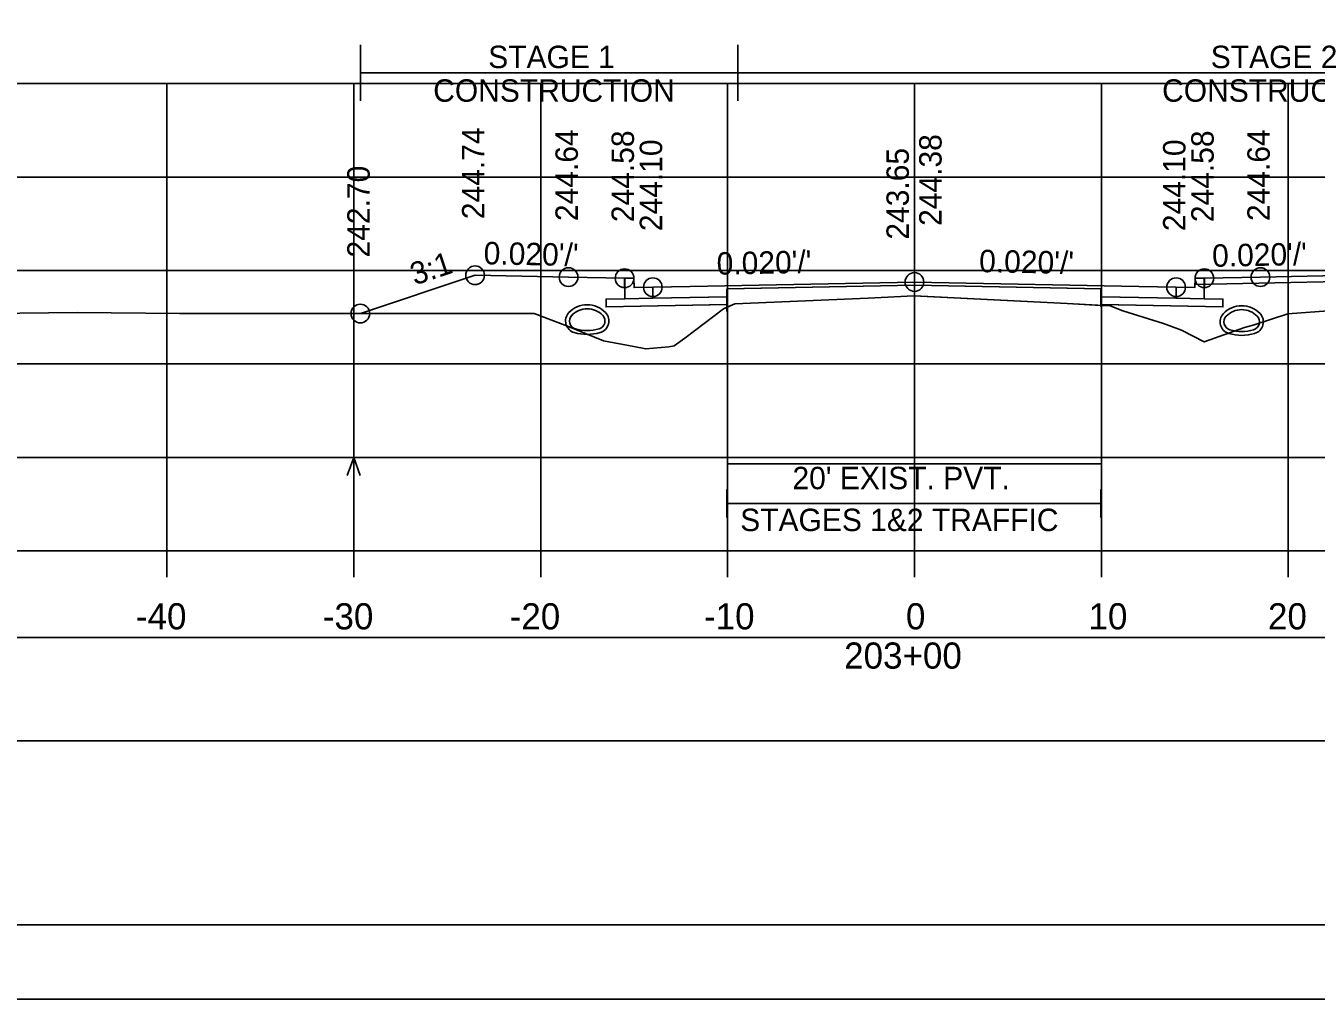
# Model space of a CAD drawing. Extents: x 1369627 to 1374022, y 380035 to 398173.
# Drawn here: x 1372051 to 1372120, y 380892.1 to 380944.2 of the extents above; entities that cross this region are included whole.
import ezdxf

# ---------------------------------------------------------------- set-up
doc = ezdxf.new("R2010")
doc.units = 0
for name, color, linetype in [('Default', 7, 'Continuous'), ('R_Alt Surface', 7, 'Continuous'), ('R_Axis', 7, 'Continuous'), ('R_Axis Annot', 7, 'Continuous'), ('R_Border', 7, 'Continuous'), ('R_Drive', 7, 'Continuous'), ('R_Exist Surface', 7, 'Continuous'), ('R_Fin Surface', 7, 'Continuous'), ('R_Grid', 7, 'Continuous'), ('R_MOT', 7, 'Continuous'), ('R_No Plot', 7, 'Continuous'), ('R_Water Annot', 7, 'Continuous'), ('R_Xsect Elev', 7, 'Continuous'), ('R_Xsect Slope', 7, 'Continuous'), ('T_Vehicle Path Rt', 7, 'Continuous')]:
    doc.layers.add(name, color=color, linetype=linetype)

msp = doc.modelspace()

# ---------------------------------------------------------------- linework, layer by layer
at = {"layer": 'Default'}
for p, q in [((1372088.498, 380917.902), (1372088.498, 380919.402)), ((1372108.498, 380917.902), (1372108.498, 380919.402)), ((1372088.498, 380918.652), (1372108.498, 380918.652))]:
    msp.add_line(p, q, dxfattribs=at)
for points in [[(1372083.02, 380930.695), (1372083.52, 380930.695), (1372083.53, 380930.195), (1372084.53, 380930.215), (1372084.53, 380929.628), (1372083.03, 380929.598)], [(1372113.53, 380930.195), (1372113.54, 380930.695), (1372114.04, 380930.695), (1372114.03, 380929.598), (1372112.53, 380929.628), (1372112.53, 380930.215)], [(1371948.53, 380905.947), (1372248.53, 380905.947), (1372248.53, 380911.47), (1371948.53, 380911.47)]]:
    msp.add_lwpolyline(points, close=True, dxfattribs=at)
at = {"layer": 'R_Alt Surface'}
msp.add_lwpolyline([(1372083.03, 380930.696), (1372083.03, 380929.598), (1372084.53, 380929.628), (1372088.498, 380929.708), (1372088.498, 380930.124), (1372098.53, 380930.325), (1372108.498, 380930.126), (1372108.498, 380929.709), (1372112.53, 380929.628), (1372114.03, 380929.598), (1372114.031, 380930.696)], dxfattribs=at)
for points in [[(1372082.03, 380929.578), (1372083.03, 380929.598), (1372084.53, 380929.628), (1372088.498, 380929.708), (1372088.498, 380929.291), (1372082.03, 380929.162)], [(1372115.03, 380929.578), (1372114.03, 380929.598), (1372112.53, 380929.628), (1372108.498, 380929.709), (1372108.498, 380929.292), (1372115.03, 380929.162)]]:
    msp.add_lwpolyline(points, close=True, dxfattribs=at)
at = {"layer": 'R_Axis'}
for p, q in [((1371948.53, 380916.111), (1372248.53, 380916.111)), ((1372058.53, 380914.711), (1372058.53, 380916.111)), ((1372068.53, 380914.711), (1372068.53, 380916.111)), ((1372078.53, 380914.711), (1372078.53, 380916.111)), ((1372088.53, 380914.711), (1372088.53, 380916.111)), ((1372098.53, 380914.711), (1372098.53, 380916.111)), ((1372108.53, 380914.711), (1372108.53, 380916.111)), ((1372118.53, 380914.711), (1372118.53, 380916.111))]:
    msp.add_line(p, q, dxfattribs=at)
at = {"layer": 'R_Border'}
msp.add_line((1372256.71, 380896.111), (1371940.53, 380896.111), dxfattribs=at)
at = {"layer": 'R_Drive'}
msp.add_lwpolyline([(1372113.53, 380930.195), (1372113.533, 380930.365), (1372125.531, 380930.605), (1372135.513, 380930.007), (1372142.368, 380929.043)], dxfattribs=at)
for centre, radius, start, end in [((1372081.02, 380927.921), 1.354, 43.64848, 136.35152), ((1372116.04, 380927.872), 1.354, 43.64848, 136.35152), ((1372080.507, 380928.41), 0.646, 136.35152, 253.95293), ((1372080.507, 380928.41), 0.438, 136.35152, 253.95293), ((1372081.02, 380927.921), 1.146, 43.64848, 136.35152), ((1372081.532, 380928.41), 0.438, 286.04707, 43.64848), ((1372081.532, 380928.41), 0.646, 286.04707, 43.64848), ((1372115.527, 380928.361), 0.646, 136.35152, 253.95293), ((1372115.527, 380928.361), 0.438, 136.35152, 253.95293), ((1372116.04, 380927.872), 1.146, 43.64848, 136.35152), ((1372116.552, 380928.361), 0.438, 286.04707, 43.64848), ((1372116.552, 380928.361), 0.646, 286.04707, 43.64848), ((1372081.02, 380930.192), 2.5, 253.95293, 286.04707), ((1372081.02, 380930.192), 2.292, 253.95293, 286.04707), ((1372116.04, 380930.142), 2.5, 253.95293, 286.04707), ((1372116.04, 380930.142), 2.292, 253.95293, 286.04707)]:
    msp.add_arc(centre, radius, start, end, dxfattribs=at)
at = {"layer": 'R_Exist Surface'}
msp.add_lwpolyline([(1372049.115, 380928.811), (1372053.734, 380928.858), (1372059.203, 380928.816), (1372078.173, 380928.802), (1372079.972, 380928.131), (1372081.891, 380927.348), (1372083.508, 380927.044), (1372084.154, 380926.914), (1372085.378, 380927.029), (1372085.678, 380927.081), (1372086.245, 380927.488), (1372088.32, 380929.051), (1372088.668, 380929.219), (1372088.909, 380929.332), (1372096.058, 380929.638), (1372098.498, 380929.762), (1372106.693, 380929.344), (1372109.009, 380929.218), (1372109.677, 380928.959), (1372111.853, 380928.283), (1372112.811, 380927.927), (1372114.038, 380927.289), (1372116.186, 380928.068), (1372116.381, 380928.12), (1372116.643, 380928.191), (1372118.501, 380928.798), (1372121.632, 380929.02)], dxfattribs=at)
at = {"layer": 'R_Fin Surface'}
msp.add_lwpolyline([(1372068.881, 380928.809), (1372075.02, 380930.855), (1372080.02, 380930.755), (1372083.02, 380930.695), (1372083.52, 380930.695), (1372083.53, 380930.195), (1372084.53, 380930.215), (1372086.53, 380930.255), (1372098.53, 380930.495), (1372110.53, 380930.255), (1372112.53, 380930.215), (1372113.53, 380930.195), (1372113.54, 380930.695), (1372114.04, 380930.695), (1372117.04, 380930.755), (1372122.04, 380930.855), (1372127.487, 380929.04)], dxfattribs=at)
at = {"layer": 'R_Grid'}
for p, q in [((1371948.53, 380941.111), (1372248.53, 380941.111)), ((1372058.53, 380916.111), (1372058.53, 380941.111)), ((1372068.53, 380916.111), (1372068.53, 380941.111)), ((1372078.53, 380916.111), (1372078.53, 380941.111)), ((1372088.53, 380916.111), (1372088.53, 380941.111)), ((1372098.53, 380916.111), (1372098.53, 380941.111)), ((1372108.53, 380916.111), (1372108.53, 380941.111)), ((1372118.53, 380916.111), (1372118.53, 380941.111)), ((1371948.53, 380936.111), (1372248.53, 380936.111)), ((1371948.53, 380931.111), (1372248.53, 380931.111)), ((1371948.53, 380926.111), (1372248.53, 380926.111)), ((1371948.53, 380921.111), (1372248.53, 380921.111)), ((1371948.53, 380916.111), (1372248.53, 380916.111))]:
    msp.add_line(p, q, dxfattribs=at)
at = {"layer": 'R_MOT'}
for p, q in [((1372068.881, 380940.182), (1372068.881, 380943.182)), ((1372089.083, 380940.182), (1372089.083, 380943.182)), ((1372068.881, 380941.682), (1372142.368, 380941.682))]:
    msp.add_line(p, q, dxfattribs=at)
at = {"layer": 'R_No Plot'}
msp.add_line((1371928.129, 380892.132), (1372261.462, 380892.132), dxfattribs=at)
for points in [[(1371928.122, 381105.465), (1372261.462, 381105.465), (1372261.462, 380892.128), (1371928.122, 380892.128)], [(1372174.45, 381101.571), (1372194.07, 381101.571), (1372194.07, 381091.691), (1372210.182, 381091.691), (1372233.381, 381091.691), (1372233.381, 381059.02), (1372256.589, 381059.02), (1372256.71, 380896.111), (1371940.53, 380896.111), (1371940.53, 381101.571)], [(1372098.53, 380930.495), (1372086.53, 380930.255), (1372084.53, 380930.215), (1372084.53, 380929.628), (1372088.53, 380929.708), (1372088.53, 380930.125), (1372098.53, 380930.325), (1372108.53, 380930.125), (1372108.53, 380929.708), (1372112.53, 380929.628), (1372112.53, 380930.215), (1372110.53, 380930.255)], [(1372088.53, 380929.708), (1372084.53, 380929.628), (1372083.03, 380929.598), (1372082.03, 380929.578), (1372082.03, 380929.161), (1372088.53, 380929.291)], [(1372108.53, 380929.708), (1372112.53, 380929.628), (1372114.03, 380929.598), (1372115.03, 380929.578), (1372115.03, 380929.161), (1372108.53, 380929.291)]]:
    msp.add_lwpolyline(points, close=True, dxfattribs=at)
for points in [[(1372083.02, 380930.695), (1372083.03, 380929.598), (1372084.53, 380929.628), (1372088.53, 380929.708), (1372088.53, 380930.125), (1372098.53, 380930.325), (1372108.53, 380930.125), (1372108.53, 380929.708), (1372112.53, 380929.628), (1372114.03, 380929.598), (1372114.04, 380930.695)], [(1372088.498, 380920.762), (1372108.498, 380920.762)]]:
    msp.add_lwpolyline(points, dxfattribs=at)
for centre in [(1372075.02, 380930.855), (1372080.02, 380930.755), (1372083.02, 380930.695), (1372114.04, 380930.695), (1372117.04, 380930.755), (1372084.53, 380930.215), (1372098.53, 380930.495), (1372112.53, 380930.215), (1372068.881, 380928.809)]:
    msp.add_circle(centre, 0.5, dxfattribs=at)
at = {"layer": 'R_Water Annot'}
for p, q in [((1372068.53, 380921.111), (1372068.18, 380920.149)), ((1372068.53, 380917.969), (1372068.53, 380921.111)), ((1372068.53, 380921.111), (1372068.88, 380920.149))]:
    msp.add_line(p, q, dxfattribs=at)
at = {"layer": 'R_Xsect Elev'}
msp.add_line((1372098.53, 380929.76), (1372098.53, 380939.76), dxfattribs=at)
at = {"layer": 'T_Vehicle Path Rt'}
for p, q in [((1372083.03, 380929.598), (1372083.02, 380930.695)), ((1372114.04, 380930.695), (1372114.03, 380929.598)), ((1372098.53, 380930.325), (1372098.53, 380929.76)), ((1372098.53, 380929.76), (1372098.53, 380930.325)), ((1372088.498, 380929.708), (1372088.498, 380929.291)), ((1372088.498, 380929.291), (1372088.498, 380928.914)), ((1372088.498, 380929.137), (1372088.498, 380929.291)), ((1372088.498, 380929.291), (1372088.498, 380929.137)), ((1372088.498, 380929.137), (1372088.668, 380929.219)), ((1372108.498, 380929.292), (1372108.498, 380929.709)), ((1372108.498, 380929.292), (1372108.498, 380929.176)), ((1372108.498, 380929.246), (1372108.498, 380929.292)), ((1372108.498, 380929.292), (1372108.498, 380929.246)), ((1372108.498, 380929.246), (1372109.009, 380929.218))]:
    msp.add_line(p, q, dxfattribs=at)
for points in [[(1372083.02, 380930.695), (1372080.02, 380930.755), (1372075.02, 380930.855), (1372068.881, 380928.809)], [(1372127.487, 380929.04), (1372122.04, 380930.855), (1372117.04, 380930.755), (1372114.04, 380930.695)], [(1372098.53, 380930.325), (1372088.498, 380930.124), (1372088.498, 380929.708)], [(1372108.498, 380929.709), (1372108.498, 380930.126), (1372098.53, 380930.325)], [(1372068.881, 380928.809), (1372078.173, 380928.802), (1372079.972, 380928.131), (1372081.891, 380927.348), (1372083.508, 380927.044), (1372084.154, 380926.914), (1372085.378, 380927.029), (1372085.678, 380927.081), (1372086.245, 380927.488), (1372088.32, 380929.051), (1372088.498, 380929.137)], [(1372088.498, 380929.291), (1372082.03, 380929.162), (1372082.03, 380929.578), (1372083.03, 380929.598)], [(1372088.668, 380929.219), (1372088.909, 380929.332), (1372096.058, 380929.638), (1372098.498, 380929.762), (1372098.53, 380929.76)], [(1372098.53, 380929.76), (1372106.693, 380929.344), (1372108.498, 380929.246)], [(1372114.03, 380929.598), (1372115.03, 380929.578), (1372115.03, 380929.162), (1372108.498, 380929.292)], [(1372109.009, 380929.218), (1372109.677, 380928.959), (1372111.853, 380928.283), (1372112.811, 380927.927), (1372114.038, 380927.289), (1372116.186, 380928.068), (1372116.381, 380928.12), (1372116.643, 380928.191), (1372118.501, 380928.798), (1372121.632, 380929.02), (1372122.282, 380929.117), (1372124.062, 380929.089), (1372127.487, 380929.04)]]:
    msp.add_lwpolyline(points, dxfattribs=at)

# ---------------------------------------------------------------- texts
at = {"layer": 'R_Axis Annot'}
for s, height, p in [("20' EXIST. PVT.", 1.2, (1372092.001, 380919.409)), ('STAGES 1&2 TRAFFIC', 1.2, (1372089.205, 380917.169)), ('-40', 1.4, (1372056.871, 380911.911)), ('-30', 1.4, (1372066.871, 380911.911)), ('-20', 1.4, (1372076.871, 380911.911)), ('-10', 1.4, (1372087.268, 380911.911)), ('0', 1.4, (1372098.072, 380911.911)), ('10', 1.4, (1372107.841, 380911.911)), ('20', 1.4, (1372117.444, 380911.911)), ('203+00', 1.4, (1372094.765, 380909.811))]:
    msp.add_text(s, height=height, dxfattribs=at).set_placement(p)
at = {"layer": 'R_MOT'}
for s, p in [('STAGE 1', (1372075.722, 380941.938)), ('STAGE 2', (1372114.382, 380941.938)), ('CONSTRUCTION', (1372072.779, 380940.138)), ('CONSTRUCTION', (1372111.779, 380940.138))]:
    msp.add_text(s, height=1.2, dxfattribs=at).set_placement(p)
at = {"layer": 'R_Xsect Elev'}
for s, p in [('244.74', (1372075.52, 380933.855)), ('244.64', (1372080.52, 380933.755)), ('244.58', (1372083.52, 380933.695)), ('244.38', (1372099.981, 380933.495)), ('244.58', (1372114.54, 380933.695)), ('244.64', (1372117.54, 380933.755)), ('244.10', (1372085.03, 380933.215)), ('243.65', (1372098.23, 380932.76)), ('244.10', (1372113.03, 380933.215)), ('242.70', (1372069.381, 380931.809))]:
    msp.add_text(s, height=1.2, rotation=90, dxfattribs=at).set_placement(p)
at = {"layer": 'R_Xsect Slope'}
for s, rotation, p in [("0.020'/'", 358.85424, (1372075.47, 380931.446)), ("0.020'/'", 1.14576, (1372114.466, 380931.304)), ('3:1', 18.43323, (1372071.792, 380930.306)), ("0.020'/'", 1.14576, (1372087.956, 380930.884)), ("0.020'/'", 358.85424, (1372101.98, 380931.026))]:
    msp.add_text(s, height=1.2, rotation=rotation, dxfattribs=at).set_placement(p)

doc.saveas('drawing.dxf')
